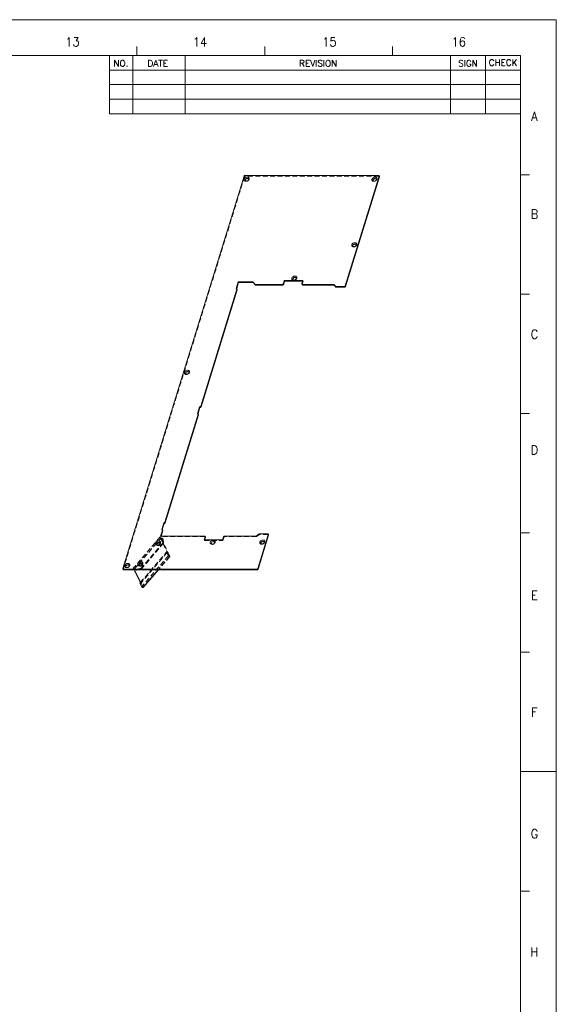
# Model space of a CAD drawing. Header units: millimetres. Extents: x 4497 to 11741, y 5958 to 12619.
# Tile 424 of 424: x 11166 to 11718, y 9305 to 10319. Entities that reach past the tile are written whole.
import ezdxf
from ezdxf.enums import TextEntityAlignment as Align

# ---------------------------------------------------------------- set-up
doc = ezdxf.new("R2010")
doc.units = ezdxf.units.MM
doc.header["$LTSCALE"] = 0.8
doc.linetypes.add('HIDDEN', pattern=[9.525, 6.35, -3.175])
doc.layers.get('0').update_dxf_attribs({"linetype": 'CONTINUOUS', "lineweight": 0})
doc.layers.add('3', color=5, linetype='HIDDEN', lineweight=0)
doc.styles.add('S', font='SIMPLEX')
doc.styles.get("Standard").update_dxf_attribs({"font": 'romans.shx', "width": 0.8, "oblique": 5, "bigfont": 'whgtxt.shx'})

msp = doc.modelspace()

# ---------------------------------------------------------------- linework, layer by layer
for p, q in [((9530.295, 10318.607), (11718.436, 10318.607)), ((11718.436, 10318.607), (11718.436, 8770.898)), ((11286.881, 10281.801), (11286.881, 10291.002)), ((11418.464, 10281.801), (11418.464, 10291.002)), ((11550.046, 10281.801), (11550.046, 10291.002)), ((9576.303, 10281.801), (11681.629, 10281.801)), ((11258.629, 10221.801), (11258.629, 10281.801)), ((11282.629, 10221.801), (11282.629, 10281.801)), ((11336.629, 10221.801), (11336.629, 10281.801)), ((11609.629, 10281.801), (11609.629, 10221.801)), ((11645.629, 10281.801), (11645.629, 10221.801)), ((11681.629, 8807.705), (11681.629, 10281.801)), ((11258.629, 10266.801), (11681.629, 10266.801)), ((11258.629, 10251.801), (11681.629, 10251.801)), ((11258.629, 10236.801), (11681.629, 10236.801)), ((11258.629, 10221.801), (11681.629, 10221.801)), ((11681.629, 10158.96), (11690.831, 10158.96)), ((11681.629, 10036.118), (11690.831, 10036.118)), ((11681.629, 9913.277), (11690.831, 9913.277)), ((11681.629, 9790.435), (11690.831, 9790.435)), ((11681.629, 9667.594), (11690.831, 9667.594)), ((11681.629, 9544.753), (11718.436, 9544.753)), ((11681.629, 9421.911), (11690.831, 9421.911))]:
    msp.add_line(p, q)
at = {"linetype": 'Continuous'}
for p, q in [((11397.308, 10157.577), (11272.522, 9753.772)), ((11535.525, 10158.361), (11398.471, 10158.361)), ((11501.346, 10044.778), (11536.204, 10157.577)), ((11501.651, 10044.157), (11536.509, 10156.956)), ((11536.204, 10157.577), (11536.509, 10156.956)), ((11536.359, 10157.654), (11536.485, 10157.396)), ((11391.252, 10048.773), (11389.17, 10042.037)), ((11391.557, 10048.152), (11389.624, 10041.896)), ((11390.131, 10041.072), (11389.826, 10041.694)), ((11391.252, 10048.773), (11391.557, 10048.152)), ((11406.288, 10048.773), (11391.252, 10048.773)), ((11406.593, 10048.152), (11391.557, 10048.152)), ((11406.288, 10048.773), (11406.593, 10048.152)), ((11408.528, 10046.188), (11406.288, 10048.773)), ((11408.833, 10045.567), (11406.593, 10048.152)), ((11408.833, 10045.567), (11408.528, 10046.188)), ((11436.506, 10046.188), (11408.528, 10046.188)), ((11436.811, 10045.567), (11408.833, 10045.567)), ((11436.811, 10045.567), (11436.506, 10046.188)), ((11438.638, 10050.105), (11437.669, 10046.972)), ((11437.974, 10046.35), (11437.669, 10046.972)), ((11438.943, 10049.483), (11437.974, 10046.35)), ((11438.638, 10050.105), (11438.943, 10049.483)), ((11457.611, 10050.105), (11438.638, 10050.105)), ((11457.419, 10049.483), (11438.943, 10049.483)), ((11456.643, 10046.972), (11457.611, 10050.105)), ((11456.667, 10046.531), (11456.972, 10045.909)), ((11489.582, 10046.188), (11457.322, 10046.188)), ((11457.322, 10046.188), (11457.627, 10045.567)), ((11489.887, 10045.567), (11457.627, 10045.567)), ((11489.582, 10046.188), (11491.483, 10043.995)), ((11489.887, 10045.567), (11489.582, 10046.188)), ((11489.887, 10045.567), (11491.788, 10043.373)), ((11491.483, 10043.995), (11500.183, 10043.995)), ((11491.483, 10043.995), (11491.788, 10043.373)), ((11491.788, 10043.373), (11500.488, 10043.373)), ((11500.183, 10043.995), (11500.488, 10043.373)), ((11501.346, 10044.778), (11501.651, 10044.157)), ((11389.849, 10041.253), (11352.644, 9920.856)), ((11390.154, 10040.632), (11352.949, 9920.234)), ((11390.154, 10040.632), (11389.849, 10041.253)), ((11351.48, 9920.073), (11349.399, 9913.336)), ((11351.48, 9920.073), (11351.786, 9919.451)), ((11352.644, 9920.856), (11352.949, 9920.234)), ((11350.078, 9912.553), (11315.777, 9801.555)), ((11350.383, 9911.931), (11316.082, 9800.934)), ((11351.786, 9919.451), (11349.853, 9913.196)), ((11350.359, 9912.372), (11350.054, 9912.993)), ((11350.383, 9911.931), (11350.078, 9912.553)), ((11314.614, 9800.772), (11312.532, 9794.035)), ((11314.919, 9800.15), (11312.986, 9793.895)), ((11314.614, 9800.772), (11314.919, 9800.15)), ((11315.777, 9801.555), (11316.082, 9800.934)), ((11313.211, 9793.252), (11311.347, 9787.22)), ((11313.516, 9792.63), (11311.844, 9787.22)), ((11313.493, 9793.071), (11313.188, 9793.693)), ((11313.516, 9792.63), (11313.211, 9793.252)), ((11412.811, 9789.414), (11409.555, 9787.22)), ((11411.418, 9753.772), (11422.19, 9788.63)), ((11421.511, 9789.414), (11412.811, 9789.414)), ((11422.19, 9788.63), (11422.495, 9788.009)), ((11422.346, 9788.707), (11422.472, 9788.449)), ((11356.479, 9787.22), (11311.347, 9787.22)), ((11357.158, 9786.437), (11356.19, 9783.304)), ((11356.19, 9783.304), (11375.164, 9783.304)), ((11357.463, 9785.815), (11356.687, 9783.304)), ((11357.158, 9786.437), (11357.463, 9785.815)), ((11357.314, 9786.513), (11357.44, 9786.256)), ((11375.164, 9783.304), (11376.132, 9786.437)), ((11409.555, 9787.22), (11377.295, 9787.22)), ((11411.723, 9753.151), (11422.495, 9788.009)), ((11272.546, 9753.332), (11272.851, 9752.71)), ((11273.201, 9752.989), (11273.506, 9752.367)), ((11273.201, 9752.989), (11410.255, 9752.989)), ((11273.506, 9752.367), (11410.56, 9752.367)), ((11284.073, 9752.367), (11290.87, 9738.516)), ((11284.643, 9752.367), (11293.433, 9734.455)), ((11286.479, 9752.11), (11285.91, 9752.367)), ((11286.479, 9752.11), (11286.353, 9752.367)), ((11287.39, 9752.367), (11286.479, 9752.11)), ((11308.79, 9752.367), (11293.433, 9734.455)), ((11309.091, 9752.367), (11293.46, 9734.135)), ((11410.255, 9752.989), (11410.56, 9752.367)), ((11411.418, 9753.772), (11411.723, 9753.151)), ((11290.138, 9738.847), (11290.5, 9739.27)), ((11290.87, 9738.516), (11290.138, 9738.847)), ((11291.968, 9735.117), (11290.138, 9738.847))]:
    msp.add_line(p, q, dxfattribs=at)
for centre, radius, start, end in [((11535.704, 10157.783), 0.531, 26.227869, 40.930762), ((11389.349, 10041.459), 0.531, 26.227869, 40.930762), ((11349.578, 9912.758), 0.531, 26.227869, 40.930762), ((11312.711, 9793.458), 0.531, 26.227869, 40.930762), ((11421.69, 9788.836), 0.531, 26.227869, 40.930762), ((11308.263, 9778.995), 0.931, 206.202576, 220.898107), ((11308.296, 9779.024), 0.976, 220.934157, 227.858421), ((11309.734, 9779.714), 0.931, 26.202576, 40.898107), ((11308.395, 9781.05), 3.047, 319.05167, 321.465417), ((11308.557, 9780.924), 2.842, 321.420293, 328.439361), ((11356.658, 9786.643), 0.531, 26.227869, 40.930762), ((11307.845, 9779.851), 2.005, 246.177905, 248.480061), ((11291.475, 9758.416), 0.931, 26.202576, 40.898107), ((11290.136, 9759.752), 3.047, 319.05167, 321.465417), ((11290.298, 9759.626), 2.842, 321.420293, 328.439361), ((11289.585, 9758.553), 2.005, 246.177905, 248.480061), ((11290.003, 9757.696), 0.931, 206.202576, 220.898107), ((11290.037, 9757.726), 0.976, 220.934157, 227.858421)]:
    msp.add_arc(centre, radius, start, end, dxfattribs=at)
for points, knots in [([(11399.174, 10152.29), (11398.863, 10152.29), (11398.269, 10152.38), (11397.532, 10152.857), (11397.167, 10153.626), (11397.259, 10154.502), (11397.735, 10155.329), (11398.75, 10156.24), (11399.81, 10156.598), (11400.505, 10156.598)], [0, 0, 0, 0, 0.12584951, 0.23681414, 0.34122428, 0.45271464, 0.57921988, 0.71896473, 1, 1, 1, 1]), ([(11398.471, 10158.361), (11398.218, 10158.361), (11397.728, 10158.2), (11397.377, 10157.803), (11397.308, 10157.577)], [0, 0, 0, 0, 0.51698181, 1, 1, 1, 1]), ([(11398.493, 10153.298), (11398.454, 10153.516), (11398.543, 10154.021), (11399.026, 10154.636), (11399.732, 10155.073), (11400.293, 10155.193), (11400.568, 10155.193)], [0, 0, 0, 0, 0.21353829, 0.46291727, 0.73471764, 1, 1, 1, 1]), ([(11399.721, 10152.452), (11399.436, 10152.452), (11398.999, 10152.55), (11398.61, 10152.935), (11398.515, 10153.176), (11398.493, 10153.298)], [0, 0, 0, 0, 0.53274228, 0.7690345, 1, 1, 1, 1]), ([(11400.505, 10156.598), (11400.78, 10156.598), (11401.305, 10156.527), (11401.983, 10156.164), (11402.41, 10155.569), (11402.504, 10154.835), (11402.273, 10154.08), (11401.592, 10153.132), (11400.779, 10152.64), (11400.193, 10152.454)], [0, 0, 0, 0, 0.12873638, 0.24394856, 0.3505715, 0.45906825, 0.578555, 0.71179846, 1, 1, 1, 1]), ([(11400.568, 10155.193), (11400.894, 10155.193), (11401.407, 10155.06), (11401.78, 10154.538), (11401.84, 10154.071), (11401.693, 10153.591), (11401.26, 10152.988), (11400.743, 10152.674), (11400.37, 10152.556)], [0, 0, 0, 0, 0.24094582, 0.34799394, 0.45692175, 0.57688164, 0.71065251, 1, 1, 1, 1]), ([(11530.72, 10152.29), (11530.409, 10152.29), (11529.815, 10152.38), (11529.078, 10152.857), (11528.712, 10153.626), (11528.805, 10154.502), (11529.281, 10155.329), (11530.296, 10156.24), (11531.356, 10156.598), (11532.051, 10156.598)], [0, 0, 0, 0, 0.12584951, 0.23681414, 0.34122428, 0.45271464, 0.57921988, 0.71896473, 1, 1, 1, 1]), ([(11530.039, 10153.298), (11530, 10153.516), (11530.089, 10154.021), (11530.572, 10154.636), (11531.278, 10155.073), (11531.839, 10155.193), (11532.114, 10155.193)], [0, 0, 0, 0, 0.21353829, 0.46291727, 0.73471764, 1, 1, 1, 1]), ([(11531.267, 10152.452), (11530.981, 10152.452), (11530.545, 10152.55), (11530.155, 10152.935), (11530.061, 10153.176), (11530.039, 10153.298)], [0, 0, 0, 0, 0.53274228, 0.7690345, 1, 1, 1, 1]), ([(11532.051, 10156.598), (11532.326, 10156.598), (11532.851, 10156.527), (11533.528, 10156.164), (11533.956, 10155.569), (11534.05, 10154.835), (11533.819, 10154.08), (11533.138, 10153.132), (11532.325, 10152.64), (11531.739, 10152.454)], [0, 0, 0, 0, 0.12873638, 0.24394856, 0.3505715, 0.45906825, 0.578555, 0.71179846, 1, 1, 1, 1]), ([(11532.114, 10155.193), (11532.44, 10155.193), (11532.953, 10155.06), (11533.326, 10154.538), (11533.386, 10154.071), (11533.239, 10153.591), (11532.806, 10152.988), (11532.289, 10152.674), (11531.916, 10152.556)], [0, 0, 0, 0, 0.24094582, 0.34799394, 0.45692175, 0.57688164, 0.71065251, 1, 1, 1, 1]), ([(11536.105, 10158.131), (11536.073, 10158.168), (11535.912, 10158.31), (11535.688, 10158.361), (11535.525, 10158.361)], [0, 0, 0, 0, 0.23043626, 1, 1, 1, 1]), ([(11400.193, 10152.454), (11400.109, 10152.427), (11399.776, 10152.335), (11399.43, 10152.29), (11399.174, 10152.29)], [0, 0, 0, 0, 0.25716365, 1, 1, 1, 1]), ([(11400.37, 10152.556), (11400.316, 10152.539), (11400.104, 10152.48), (11399.884, 10152.452), (11399.721, 10152.452)], [0, 0, 0, 0, 0.25716453, 1, 1, 1, 1]), ([(11531.739, 10152.454), (11531.655, 10152.427), (11531.322, 10152.335), (11530.976, 10152.29), (11530.72, 10152.29)], [0, 0, 0, 0, 0.25716365, 1, 1, 1, 1]), ([(11531.916, 10152.556), (11531.862, 10152.539), (11531.65, 10152.48), (11531.43, 10152.452), (11531.267, 10152.452)], [0, 0, 0, 0, 0.25716453, 1, 1, 1, 1]), ([(11509.873, 10084.83), (11509.562, 10084.83), (11508.968, 10084.92), (11508.232, 10085.397), (11507.866, 10086.166), (11507.958, 10087.041), (11508.434, 10087.869), (11509.45, 10088.78), (11510.51, 10089.138), (11511.204, 10089.138)], [0, 0, 0, 0, 0.12584951, 0.23681414, 0.34122428, 0.45271464, 0.57921988, 0.71896473, 1, 1, 1, 1]), ([(11509.192, 10085.838), (11509.153, 10086.056), (11509.242, 10086.561), (11509.725, 10087.176), (11510.431, 10087.613), (11510.992, 10087.733), (11511.267, 10087.733)], [0, 0, 0, 0, 0.21353829, 0.46291727, 0.73471764, 1, 1, 1, 1]), ([(11510.42, 10084.992), (11510.135, 10084.992), (11509.698, 10085.09), (11509.309, 10085.475), (11509.214, 10085.716), (11509.192, 10085.838)], [0, 0, 0, 0, 0.53274228, 0.7690345, 1, 1, 1, 1]), ([(11510.893, 10084.994), (11510.808, 10084.967), (11510.476, 10084.875), (11510.129, 10084.83), (11509.873, 10084.83)], [0, 0, 0, 0, 0.25716365, 1, 1, 1, 1]), ([(11511.069, 10085.096), (11511.015, 10085.079), (11510.804, 10085.02), (11510.583, 10084.992), (11510.42, 10084.992)], [0, 0, 0, 0, 0.25716453, 1, 1, 1, 1]), ([(11511.204, 10089.138), (11511.479, 10089.138), (11512.004, 10089.066), (11512.682, 10088.704), (11513.109, 10088.109), (11513.203, 10087.375), (11512.972, 10086.62), (11512.291, 10085.672), (11511.479, 10085.179), (11510.893, 10084.994)], [0, 0, 0, 0, 0.12873638, 0.24394856, 0.3505715, 0.45906825, 0.578555, 0.71179846, 1, 1, 1, 1]), ([(11511.267, 10087.733), (11511.593, 10087.733), (11512.106, 10087.6), (11512.479, 10087.078), (11512.539, 10086.611), (11512.393, 10086.131), (11511.959, 10085.528), (11511.442, 10085.214), (11511.069, 10085.096)], [0, 0, 0, 0, 0.24094582, 0.34799394, 0.45692175, 0.57688164, 0.71065251, 1, 1, 1, 1]), ([(11446.828, 10050.903), (11446.595, 10051.094), (11446.223, 10051.65), (11446.272, 10052.308), (11446.366, 10052.612)], [0, 0, 0, 0, 0.48673187, 1, 1, 1, 1]), ([(11446.366, 10052.612), (11446.558, 10053.232), (11447.293, 10054.058), (11448.515, 10054.643), (11449.53, 10054.819), (11450.469, 10054.675), (11451.206, 10054.198), (11451.572, 10053.431), (11451.513, 10052.875), (11451.432, 10052.612)], [0, 0, 0, 0, 0.26275131, 0.40755704, 0.54697714, 0.67291247, 0.78395287, 0.88843435, 1, 1, 1, 1]), ([(11447.592, 10051.99), (11447.746, 10052.487), (11448.58, 10053.29), (11449.73, 10053.447), (11450.212, 10053.256)], [0, 0, 0, 0, 0.50091056, 1, 1, 1, 1]), ([(11450.212, 10053.256), (11450.448, 10053.163), (11450.891, 10052.803), (11450.891, 10052.233), (11450.816, 10051.99)], [0, 0, 0, 0, 0.49895591, 1, 1, 1, 1]), ([(11450.985, 10051.787), (11450.932, 10051.721), (11450.705, 10051.46), (11450.437, 10051.235), (11450.219, 10051.088)], [0, 0, 0, 0, 0.24352754, 1, 1, 1, 1]), ([(11451.432, 10052.612), (11451.41, 10052.54), (11451.301, 10052.246), (11451.133, 10051.974), (11450.985, 10051.787)], [0, 0, 0, 0, 0.2380761, 1, 1, 1, 1]), ([(11389.504, 10041.977), (11389.479, 10041.987), (11389.371, 10042.023), (11389.257, 10042.037), (11389.17, 10042.037)], [0, 0, 0, 0, 0.23942929, 1, 1, 1, 1]), ([(11437.533, 10045.796), (11437.479, 10045.76), (11437.259, 10045.633), (11437.001, 10045.567), (11436.811, 10045.567)], [0, 0, 0, 0, 0.25605466, 1, 1, 1, 1]), ([(11436.877, 10046.248), (11436.939, 10046.268), (11437.176, 10046.362), (11437.388, 10046.523), (11437.507, 10046.672)], [0, 0, 0, 0, 0.2557377, 1, 1, 1, 1]), ([(11437.507, 10046.672), (11437.525, 10046.695), (11437.592, 10046.787), (11437.644, 10046.891), (11437.669, 10046.972)], [0, 0, 0, 0, 0.26230335, 1, 1, 1, 1]), ([(11437.974, 10046.35), (11437.958, 10046.297), (11437.863, 10046.077), (11437.686, 10045.899), (11437.533, 10045.796)], [0, 0, 0, 0, 0.231543, 1, 1, 1, 1]), ([(11450.219, 10051.088), (11449.947, 10050.905), (11449.357, 10050.614), (11448.193, 10050.363), (11447.249, 10050.559), (11446.828, 10050.903)], [0, 0, 0, 0, 0.27560812, 0.54324563, 1, 1, 1, 1]), ([(11456.643, 10046.972), (11456.631, 10046.934), (11456.598, 10046.788), (11456.618, 10046.629), (11456.667, 10046.531)], [0, 0, 0, 0, 0.26614349, 1, 1, 1, 1]), ([(11456.667, 10046.531), (11456.683, 10046.497), (11456.768, 10046.362), (11456.913, 10046.272), (11457.027, 10046.234)], [0, 0, 0, 0, 0.24016458, 1, 1, 1, 1]), ([(11457.627, 10045.567), (11457.49, 10045.567), (11457.226, 10045.613), (11457.024, 10045.803), (11456.972, 10045.909)], [0, 0, 0, 0, 0.53648675, 1, 1, 1, 1]), ([(11501.21, 10043.603), (11501.156, 10043.566), (11500.935, 10043.44), (11500.677, 10043.373), (11500.488, 10043.373)], [0, 0, 0, 0, 0.25605466, 1, 1, 1, 1]), ([(11500.554, 10044.055), (11500.616, 10044.074), (11500.853, 10044.169), (11501.065, 10044.33), (11501.183, 10044.479)], [0, 0, 0, 0, 0.2557377, 1, 1, 1, 1]), ([(11501.183, 10044.479), (11501.202, 10044.502), (11501.269, 10044.594), (11501.321, 10044.698), (11501.346, 10044.778)], [0, 0, 0, 0, 0.26230335, 1, 1, 1, 1]), ([(11501.651, 10044.157), (11501.635, 10044.104), (11501.539, 10043.884), (11501.362, 10043.705), (11501.21, 10043.603)], [0, 0, 0, 0, 0.231543, 1, 1, 1, 1]), ([(11337.749, 9953.521), (11337.438, 9953.521), (11336.845, 9953.611), (11336.108, 9954.088), (11335.742, 9954.857), (11335.834, 9955.732), (11336.311, 9956.56), (11337.326, 9957.471), (11338.386, 9957.829), (11339.081, 9957.829)], [0, 0, 0, 0, 0.12584951, 0.23681414, 0.34122428, 0.45271464, 0.57921988, 0.71896473, 1, 1, 1, 1]), ([(11337.069, 9954.529), (11337.03, 9954.747), (11337.119, 9955.251), (11337.601, 9955.867), (11338.308, 9956.304), (11338.868, 9956.424), (11339.144, 9956.424)], [0, 0, 0, 0, 0.21353829, 0.46291727, 0.73471764, 1, 1, 1, 1]), ([(11338.296, 9953.682), (11338.011, 9953.682), (11337.575, 9953.78), (11337.185, 9954.166), (11337.091, 9954.407), (11337.069, 9954.529)], [0, 0, 0, 0, 0.53274228, 0.7690345, 1, 1, 1, 1]), ([(11338.769, 9953.685), (11338.684, 9953.658), (11338.352, 9953.566), (11338.006, 9953.521), (11337.749, 9953.521)], [0, 0, 0, 0, 0.25716365, 1, 1, 1, 1]), ([(11338.946, 9953.787), (11338.892, 9953.77), (11338.68, 9953.711), (11338.46, 9953.682), (11338.296, 9953.682)], [0, 0, 0, 0, 0.25716453, 1, 1, 1, 1]), ([(11339.081, 9957.829), (11339.355, 9957.829), (11339.881, 9957.757), (11340.558, 9957.395), (11340.986, 9956.799), (11341.08, 9956.065), (11340.849, 9955.311), (11340.168, 9954.363), (11339.355, 9953.87), (11338.769, 9953.685)], [0, 0, 0, 0, 0.12873638, 0.24394856, 0.3505715, 0.45906825, 0.578555, 0.71179846, 1, 1, 1, 1]), ([(11339.144, 9956.424), (11339.47, 9956.424), (11339.982, 9956.291), (11340.356, 9955.769), (11340.416, 9955.302), (11340.269, 9954.822), (11339.836, 9954.219), (11339.318, 9953.905), (11338.946, 9953.787)], [0, 0, 0, 0, 0.24094582, 0.34799394, 0.45692175, 0.57688164, 0.71065251, 1, 1, 1, 1]), ([(11351.851, 9920.132), (11351.914, 9920.152), (11352.15, 9920.247), (11352.363, 9920.408), (11352.481, 9920.556)], [0, 0, 0, 0, 0.2557377, 1, 1, 1, 1]), ([(11352.481, 9920.556), (11352.499, 9920.58), (11352.567, 9920.672), (11352.619, 9920.776), (11352.644, 9920.856)], [0, 0, 0, 0, 0.26230335, 1, 1, 1, 1]), ([(11352.949, 9920.234), (11352.932, 9920.182), (11352.837, 9919.961), (11352.66, 9919.783), (11352.508, 9919.68)], [0, 0, 0, 0, 0.231543, 1, 1, 1, 1]), ([(11349.733, 9913.276), (11349.707, 9913.286), (11349.6, 9913.322), (11349.485, 9913.336), (11349.399, 9913.336)], [0, 0, 0, 0, 0.23942929, 1, 1, 1, 1]), ([(11352.508, 9919.68), (11352.454, 9919.644), (11352.233, 9919.517), (11351.975, 9919.451), (11351.786, 9919.451)], [0, 0, 0, 0, 0.25605466, 1, 1, 1, 1]), ([(11315.641, 9800.38), (11315.587, 9800.343), (11315.366, 9800.217), (11315.108, 9800.15), (11314.919, 9800.15)], [0, 0, 0, 0, 0.25605466, 1, 1, 1, 1]), ([(11314.985, 9800.832), (11315.047, 9800.851), (11315.284, 9800.946), (11315.496, 9801.107), (11315.614, 9801.256)], [0, 0, 0, 0, 0.2557377, 1, 1, 1, 1]), ([(11315.614, 9801.256), (11315.633, 9801.279), (11315.7, 9801.371), (11315.752, 9801.475), (11315.777, 9801.555)], [0, 0, 0, 0, 0.26230335, 1, 1, 1, 1]), ([(11316.082, 9800.934), (11316.066, 9800.881), (11315.97, 9800.661), (11315.793, 9800.482), (11315.641, 9800.38)], [0, 0, 0, 0, 0.231543, 1, 1, 1, 1]), ([(11312.866, 9793.976), (11312.841, 9793.986), (11312.733, 9794.022), (11312.618, 9794.035), (11312.532, 9794.035)], [0, 0, 0, 0, 0.23942929, 1, 1, 1, 1]), ([(11422.092, 9789.184), (11422.06, 9789.221), (11421.899, 9789.363), (11421.674, 9789.414), (11421.511, 9789.414)], [0, 0, 0, 0, 0.23043626, 1, 1, 1, 1]), ([(11307.035, 9778.017), (11306.818, 9778.112), (11306.423, 9778.379), (11306.074, 9779.007), (11306.053, 9779.743), (11306.338, 9780.481), (11306.877, 9781.15), (11307.841, 9781.86), (11308.759, 9782.13), (11309.359, 9782.13)], [0, 0, 0, 0, 0.11055154, 0.2149106, 0.32340107, 0.44369409, 0.57710881, 0.71948926, 1, 1, 1, 1]), ([(11307.427, 9778.583), (11307.344, 9778.754), (11307.288, 9779.182), (11307.556, 9779.797), (11308.072, 9780.313), (11308.528, 9780.543), (11308.773, 9780.621)], [0, 0, 0, 0, 0.20905036, 0.44682224, 0.71653449, 1, 1, 1, 1]), ([(11307.691, 9778.733), (11307.681, 9778.697), (11307.644, 9778.56), (11307.632, 9778.415), (11307.639, 9778.31)], [0, 0, 0, 0, 0.25966608, 1, 1, 1, 1]), ([(11308.575, 9777.984), (11308.484, 9777.984), (11308.153, 9778.007), (11307.821, 9778.139), (11307.641, 9778.301)], [0, 0, 0, 0, 0.27274924, 1, 1, 1, 1]), ([(11307.976, 9779.257), (11307.944, 9779.216), (11307.826, 9779.055), (11307.735, 9778.874), (11307.691, 9778.733)], [0, 0, 0, 0, 0.26182526, 1, 1, 1, 1]), ([(11308.463, 9779.702), (11308.416, 9779.671), (11308.238, 9779.541), (11308.078, 9779.385), (11307.976, 9779.257)], [0, 0, 0, 0, 0.25634599, 1, 1, 1, 1]), ([(11309.727, 9780.104), (11309.619, 9780.104), (11309.174, 9780.065), (11308.743, 9779.891), (11308.463, 9779.702)], [0, 0, 0, 0, 0.24165533, 1, 1, 1, 1]), ([(11308.773, 9780.621), (11308.827, 9780.638), (11309.038, 9780.697), (11309.259, 9780.725), (11309.422, 9780.725)], [0, 0, 0, 0, 0.25716337, 1, 1, 1, 1]), ([(11310.697, 9779.053), (11310.591, 9778.931), (11310.121, 9778.467), (11309.522, 9778.136), (11309.047, 9777.986)], [0, 0, 0, 0, 0.24395466, 1, 1, 1, 1]), ([(11309.359, 9782.13), (11309.67, 9782.13), (11310.263, 9782.04), (11311, 9781.563), (11311.366, 9780.795), (11311.308, 9780.239), (11311.226, 9779.976)], [0, 0, 0, 0, 0.27798945, 0.52310075, 0.75373214, 1, 1, 1, 1]), ([(11309.422, 9780.725), (11309.48, 9780.725), (11309.7, 9780.715), (11309.92, 9780.662), (11310.067, 9780.595)], [0, 0, 0, 0, 0.26266876, 1, 1, 1, 1]), ([(11310.312, 9779.999), (11310.267, 9780.017), (11310.079, 9780.079), (11309.878, 9780.104), (11309.727, 9780.104)], [0, 0, 0, 0, 0.23942963, 1, 1, 1, 1]), ([(11310.067, 9780.595), (11310.104, 9780.578), (11310.24, 9780.508), (11310.363, 9780.41), (11310.438, 9780.324)], [0, 0, 0, 0, 0.26012044, 1, 1, 1, 1]), ([(11310.66, 9779.786), (11310.585, 9779.854), (11310.469, 9779.931), (11310.345, 9779.986), (11310.312, 9779.999)], [0, 0, 0, 0, 0.74054031, 1, 1, 1, 1]), ([(11310.61, 9779.354), (11310.596, 9779.309), (11310.527, 9779.121), (11310.42, 9778.949), (11310.325, 9778.83)], [0, 0, 0, 0, 0.23896946, 1, 1, 1, 1]), ([(11310.662, 9779.777), (11310.665, 9779.743), (11310.668, 9779.6), (11310.642, 9779.458), (11310.61, 9779.354)], [0, 0, 0, 0, 0.24203139, 1, 1, 1, 1]), ([(11311.226, 9779.976), (11311.212, 9779.93), (11311.147, 9779.743), (11311.057, 9779.564), (11310.979, 9779.436)], [0, 0, 0, 0, 0.24251652, 1, 1, 1, 1]), ([(11357.059, 9786.991), (11357.027, 9787.028), (11356.867, 9787.17), (11356.642, 9787.22), (11356.479, 9787.22)], [0, 0, 0, 0, 0.23043626, 1, 1, 1, 1]), ([(11362.831, 9779.089), (11362.598, 9779.28), (11362.226, 9779.835), (11362.275, 9780.494), (11362.369, 9780.797)], [0, 0, 0, 0, 0.48673187, 1, 1, 1, 1]), ([(11362.369, 9780.797), (11362.561, 9781.417), (11363.296, 9782.243), (11364.518, 9782.829), (11365.533, 9783.005), (11366.472, 9782.861), (11367.209, 9782.384), (11367.575, 9781.616), (11367.516, 9781.06), (11367.435, 9780.797)], [0, 0, 0, 0, 0.26275131, 0.40755704, 0.54697714, 0.67291247, 0.78395287, 0.88843435, 1, 1, 1, 1]), ([(11366.222, 9779.274), (11365.95, 9779.091), (11365.36, 9778.799), (11364.196, 9778.549), (11363.252, 9778.745), (11362.831, 9779.089)], [0, 0, 0, 0, 0.27560812, 0.54324563, 1, 1, 1, 1]), ([(11363.595, 9780.176), (11363.749, 9780.673), (11364.583, 9781.476), (11365.733, 9781.633), (11366.215, 9781.442)], [0, 0, 0, 0, 0.50091056, 1, 1, 1, 1]), ([(11366.215, 9781.442), (11366.451, 9781.349), (11366.894, 9780.989), (11366.894, 9780.418), (11366.819, 9780.176)], [0, 0, 0, 0, 0.49895591, 1, 1, 1, 1]), ([(11366.988, 9779.973), (11366.935, 9779.907), (11366.708, 9779.645), (11366.44, 9779.42), (11366.222, 9779.274)], [0, 0, 0, 0, 0.24352754, 1, 1, 1, 1]), ([(11367.435, 9780.797), (11367.413, 9780.726), (11367.304, 9780.431), (11367.136, 9780.16), (11366.988, 9779.973)], [0, 0, 0, 0, 0.2380761, 1, 1, 1, 1]), ([(11377.295, 9787.22), (11377.042, 9787.22), (11376.552, 9787.06), (11376.202, 9786.663), (11376.132, 9786.437)], [0, 0, 0, 0, 0.51698181, 1, 1, 1, 1]), ([(11415.315, 9778.839), (11415.003, 9778.839), (11414.41, 9778.929), (11413.673, 9779.406), (11413.307, 9780.175), (11413.4, 9781.051), (11413.876, 9781.878), (11414.891, 9782.789), (11415.951, 9783.147), (11416.646, 9783.147)], [0, 0, 0, 0, 0.12584951, 0.23681414, 0.34122428, 0.45271464, 0.57921988, 0.71896473, 1, 1, 1, 1]), ([(11414.634, 9779.847), (11414.595, 9780.065), (11414.684, 9780.57), (11415.166, 9781.185), (11415.873, 9781.622), (11416.434, 9781.742), (11416.709, 9781.742)], [0, 0, 0, 0, 0.21353829, 0.46291727, 0.73471764, 1, 1, 1, 1]), ([(11415.862, 9779.001), (11415.576, 9779.001), (11415.14, 9779.099), (11414.75, 9779.484), (11414.656, 9779.725), (11414.634, 9779.847)], [0, 0, 0, 0, 0.53274228, 0.7690345, 1, 1, 1, 1]), ([(11416.334, 9779.003), (11416.25, 9778.976), (11415.917, 9778.884), (11415.571, 9778.839), (11415.315, 9778.839)], [0, 0, 0, 0, 0.25716365, 1, 1, 1, 1]), ([(11416.511, 9779.105), (11416.457, 9779.088), (11416.245, 9779.029), (11416.025, 9779.001), (11415.862, 9779.001)], [0, 0, 0, 0, 0.25716453, 1, 1, 1, 1]), ([(11416.646, 9783.147), (11416.921, 9783.147), (11417.446, 9783.075), (11418.123, 9782.713), (11418.551, 9782.118), (11418.645, 9781.384), (11418.414, 9780.629), (11417.733, 9779.681), (11416.92, 9779.188), (11416.334, 9779.003)], [0, 0, 0, 0, 0.12873638, 0.24394856, 0.3505715, 0.45906825, 0.578555, 0.71179846, 1, 1, 1, 1]), ([(11416.709, 9781.742), (11417.035, 9781.742), (11417.548, 9781.609), (11417.921, 9781.087), (11417.981, 9780.62), (11417.834, 9780.14), (11417.401, 9779.537), (11416.884, 9779.223), (11416.511, 9779.105)], [0, 0, 0, 0, 0.24094582, 0.34799394, 0.45692175, 0.57688164, 0.71065251, 1, 1, 1, 1]), ([(11308.028, 9777.822), (11307.946, 9777.822), (11307.635, 9777.835), (11307.324, 9777.901), (11307.109, 9777.986)], [0, 0, 0, 0, 0.26095011, 1, 1, 1, 1]), ([(11309.047, 9777.986), (11308.963, 9777.959), (11308.63, 9777.867), (11308.284, 9777.822), (11308.028, 9777.822)], [0, 0, 0, 0, 0.25716356, 1, 1, 1, 1]), ([(11309.223, 9778.088), (11309.17, 9778.071), (11308.958, 9778.012), (11308.738, 9777.984), (11308.575, 9777.984)], [0, 0, 0, 0, 0.25716337, 1, 1, 1, 1]), ([(11276.325, 9754.751), (11276.014, 9754.751), (11275.421, 9754.842), (11274.684, 9755.319), (11274.318, 9756.088), (11274.41, 9756.963), (11274.886, 9757.791), (11275.902, 9758.702), (11276.962, 9759.06), (11277.656, 9759.06)], [0, 0, 0, 0, 0.12584951, 0.23681414, 0.34122428, 0.45271464, 0.57921988, 0.71896473, 1, 1, 1, 1]), ([(11277.656, 9759.06), (11277.931, 9759.06), (11278.457, 9758.988), (11279.134, 9758.626), (11279.561, 9758.03), (11279.655, 9757.296), (11279.425, 9756.542), (11278.744, 9755.594), (11277.931, 9755.101), (11277.345, 9754.915)], [0, 0, 0, 0, 0.12873638, 0.24394856, 0.3505715, 0.45906825, 0.578555, 0.71179846, 1, 1, 1, 1]), ([(11288.775, 9756.719), (11288.559, 9756.814), (11288.164, 9757.081), (11287.814, 9757.708), (11287.794, 9758.445), (11288.078, 9759.183), (11288.618, 9759.852), (11289.581, 9760.562), (11290.499, 9760.832), (11291.1, 9760.832)], [0, 0, 0, 0, 0.11055154, 0.2149106, 0.32340107, 0.44369409, 0.57710881, 0.71948926, 1, 1, 1, 1]), ([(11289.168, 9757.285), (11289.085, 9757.455), (11289.029, 9757.884), (11289.297, 9758.499), (11289.813, 9759.015), (11290.269, 9759.245), (11290.514, 9759.323)], [0, 0, 0, 0, 0.20905036, 0.44682224, 0.71653449, 1, 1, 1, 1]), ([(11289.717, 9757.959), (11289.684, 9757.918), (11289.567, 9757.757), (11289.476, 9757.575), (11289.432, 9757.435)], [0, 0, 0, 0, 0.26182526, 1, 1, 1, 1]), ([(11290.204, 9758.404), (11290.157, 9758.372), (11289.979, 9758.243), (11289.819, 9758.087), (11289.717, 9757.959)], [0, 0, 0, 0, 0.25634599, 1, 1, 1, 1]), ([(11291.468, 9758.806), (11291.36, 9758.806), (11290.915, 9758.767), (11290.484, 9758.593), (11290.204, 9758.404)], [0, 0, 0, 0, 0.24165533, 1, 1, 1, 1]), ([(11290.514, 9759.323), (11290.568, 9759.34), (11290.779, 9759.399), (11291, 9759.427), (11291.163, 9759.427)], [0, 0, 0, 0, 0.25716337, 1, 1, 1, 1]), ([(11291.1, 9760.832), (11291.411, 9760.832), (11292.004, 9760.742), (11292.741, 9760.265), (11293.107, 9759.497), (11293.048, 9758.941), (11292.967, 9758.678)], [0, 0, 0, 0, 0.27798945, 0.52310075, 0.75373214, 1, 1, 1, 1]), ([(11291.163, 9759.427), (11291.221, 9759.427), (11291.441, 9759.417), (11291.66, 9759.364), (11291.808, 9759.297)], [0, 0, 0, 0, 0.26266876, 1, 1, 1, 1]), ([(11292.052, 9758.701), (11292.008, 9758.719), (11291.819, 9758.781), (11291.619, 9758.806), (11291.468, 9758.806)], [0, 0, 0, 0, 0.23942963, 1, 1, 1, 1]), ([(11291.808, 9759.297), (11291.844, 9759.28), (11291.981, 9759.21), (11292.104, 9759.112), (11292.178, 9759.026)], [0, 0, 0, 0, 0.26012044, 1, 1, 1, 1]), ([(11292.401, 9758.488), (11292.326, 9758.556), (11292.21, 9758.633), (11292.085, 9758.688), (11292.052, 9758.701)], [0, 0, 0, 0, 0.74054031, 1, 1, 1, 1]), ([(11292.351, 9758.056), (11292.337, 9758.011), (11292.268, 9757.823), (11292.161, 9757.651), (11292.066, 9757.532)], [0, 0, 0, 0, 0.23896946, 1, 1, 1, 1]), ([(11292.403, 9758.479), (11292.405, 9758.445), (11292.408, 9758.302), (11292.383, 9758.159), (11292.351, 9758.056)], [0, 0, 0, 0, 0.24203139, 1, 1, 1, 1]), ([(11292.967, 9758.678), (11292.953, 9758.632), (11292.888, 9758.445), (11292.798, 9758.266), (11292.719, 9758.138)], [0, 0, 0, 0, 0.24251652, 1, 1, 1, 1]), ([(11272.522, 9753.772), (11272.511, 9753.734), (11272.478, 9753.589), (11272.498, 9753.43), (11272.546, 9753.332)], [0, 0, 0, 0, 0.26614349, 1, 1, 1, 1]), ([(11272.546, 9753.332), (11272.563, 9753.298), (11272.648, 9753.163), (11272.792, 9753.073), (11272.906, 9753.035)], [0, 0, 0, 0, 0.24016458, 1, 1, 1, 1]), ([(11273.506, 9752.367), (11273.369, 9752.367), (11273.105, 9752.414), (11272.903, 9752.603), (11272.851, 9752.71)], [0, 0, 0, 0, 0.53648675, 1, 1, 1, 1]), ([(11275.645, 9755.759), (11275.606, 9755.978), (11275.694, 9756.482), (11276.177, 9757.098), (11276.884, 9757.535), (11277.444, 9757.655), (11277.719, 9757.655)], [0, 0, 0, 0, 0.21353829, 0.46291727, 0.73471764, 1, 1, 1, 1]), ([(11276.872, 9754.913), (11276.587, 9754.913), (11276.151, 9755.011), (11275.761, 9755.397), (11275.666, 9755.638), (11275.645, 9755.759)], [0, 0, 0, 0, 0.53274228, 0.7690345, 1, 1, 1, 1]), ([(11277.345, 9754.915), (11277.26, 9754.889), (11276.928, 9754.796), (11276.581, 9754.751), (11276.325, 9754.751)], [0, 0, 0, 0, 0.25716365, 1, 1, 1, 1]), ([(11277.521, 9755.018), (11277.467, 9755), (11277.256, 9754.942), (11277.035, 9754.913), (11276.872, 9754.913)], [0, 0, 0, 0, 0.25716453, 1, 1, 1, 1]), ([(11277.719, 9757.655), (11278.045, 9757.655), (11278.558, 9757.522), (11278.931, 9757), (11278.991, 9756.533), (11278.845, 9756.053), (11278.411, 9755.45), (11277.894, 9755.136), (11277.521, 9755.018)], [0, 0, 0, 0, 0.24094582, 0.34799394, 0.45692175, 0.57688164, 0.71065251, 1, 1, 1, 1]), ([(11289.768, 9756.524), (11289.687, 9756.524), (11289.375, 9756.537), (11289.064, 9756.603), (11288.85, 9756.688)], [0, 0, 0, 0, 0.26095011, 1, 1, 1, 1]), ([(11289.432, 9757.435), (11289.421, 9757.399), (11289.385, 9757.262), (11289.373, 9757.117), (11289.38, 9757.012)], [0, 0, 0, 0, 0.25966608, 1, 1, 1, 1]), ([(11290.315, 9756.685), (11290.225, 9756.685), (11289.894, 9756.709), (11289.561, 9756.84), (11289.382, 9757.003)], [0, 0, 0, 0, 0.27274924, 1, 1, 1, 1]), ([(11290.788, 9756.688), (11290.703, 9756.661), (11290.371, 9756.569), (11290.025, 9756.524), (11289.768, 9756.524)], [0, 0, 0, 0, 0.25716356, 1, 1, 1, 1]), ([(11290.964, 9756.79), (11290.91, 9756.773), (11290.699, 9756.714), (11290.478, 9756.685), (11290.315, 9756.685)], [0, 0, 0, 0, 0.25716337, 1, 1, 1, 1]), ([(11292.437, 9757.755), (11292.332, 9757.633), (11291.862, 9757.169), (11291.263, 9756.838), (11290.788, 9756.688)], [0, 0, 0, 0, 0.24395466, 1, 1, 1, 1]), ([(11411.283, 9752.597), (11411.228, 9752.56), (11411.008, 9752.434), (11410.75, 9752.367), (11410.56, 9752.367)], [0, 0, 0, 0, 0.25605466, 1, 1, 1, 1]), ([(11410.626, 9753.049), (11410.688, 9753.068), (11410.925, 9753.163), (11411.138, 9753.324), (11411.256, 9753.473)], [0, 0, 0, 0, 0.2557377, 1, 1, 1, 1]), ([(11411.256, 9753.473), (11411.274, 9753.496), (11411.342, 9753.588), (11411.394, 9753.692), (11411.418, 9753.772)], [0, 0, 0, 0, 0.26230335, 1, 1, 1, 1]), ([(11411.723, 9753.151), (11411.707, 9753.098), (11411.612, 9752.878), (11411.435, 9752.699), (11411.283, 9752.597)], [0, 0, 0, 0, 0.231543, 1, 1, 1, 1]), ([(11293.161, 9734.106), (11293.046, 9734.139), (11292.807, 9734.258), (11292.475, 9734.499), (11292.18, 9734.789), (11292.022, 9735.008), (11291.968, 9735.117)], [0, 0, 0, 0, 0.22447193, 0.49671713, 0.77073384, 1, 1, 1, 1]), ([(11293.46, 9734.135), (11293.447, 9734.12), (11293.358, 9734.059), (11293.241, 9734.083), (11293.161, 9734.106)], [0, 0, 0, 0, 0.19147624, 1, 1, 1, 1]), ([(11293.433, 9734.455), (11293.449, 9734.422), (11293.491, 9734.326), (11293.507, 9734.191), (11293.46, 9734.135)], [0, 0, 0, 0, 0.33299296, 1, 1, 1, 1])]:
    msp.add_open_spline(points, degree=3, knots=knots, dxfattribs=at)
for points in [[(11536.226, 10157.877), (11536.218, 10157.926), (11536.202, 10157.974), (11536.18, 10158.018)], [(11536.204, 10157.577), (11536.233, 10157.673), (11536.244, 10157.778), (11536.226, 10157.877)], [(11536.485, 10157.396), (11536.507, 10157.352), (11536.523, 10157.304), (11536.531, 10157.256)], [(11536.531, 10157.256), (11536.549, 10157.157), (11536.538, 10157.051), (11536.509, 10156.956)], [(11389.637, 10041.907), (11389.596, 10041.935), (11389.551, 10041.959), (11389.504, 10041.977)], [(11389.751, 10041.807), (11389.718, 10041.845), (11389.679, 10041.879), (11389.637, 10041.907)], [(11389.872, 10041.553), (11389.863, 10041.602), (11389.848, 10041.65), (11389.826, 10041.694)], [(11436.506, 10046.188), (11436.631, 10046.188), (11436.758, 10046.21), (11436.877, 10046.248)], [(11457.027, 10046.234), (11457.121, 10046.202), (11457.222, 10046.188), (11457.322, 10046.188)], [(11500.183, 10043.995), (11500.308, 10043.995), (11500.434, 10044.017), (11500.554, 10044.055)], [(11389.849, 10041.253), (11389.879, 10041.349), (11389.889, 10041.454), (11389.872, 10041.553)], [(11390.131, 10041.072), (11390.153, 10041.028), (11390.168, 10040.98), (11390.177, 10040.931)], [(11390.177, 10040.931), (11390.194, 10040.833), (11390.184, 10040.727), (11390.154, 10040.632)], [(11351.48, 9920.073), (11351.606, 9920.073), (11351.732, 9920.094), (11351.851, 9920.132)], [(11349.866, 9913.207), (11349.824, 9913.235), (11349.779, 9913.258), (11349.733, 9913.276)], [(11349.979, 9913.107), (11349.946, 9913.145), (11349.907, 9913.178), (11349.866, 9913.207)], [(11350.1, 9912.852), (11350.092, 9912.901), (11350.076, 9912.949), (11350.054, 9912.993)], [(11350.078, 9912.553), (11350.107, 9912.648), (11350.118, 9912.754), (11350.1, 9912.852)], [(11350.359, 9912.372), (11350.381, 9912.327), (11350.397, 9912.279), (11350.405, 9912.231)], [(11350.405, 9912.231), (11350.423, 9912.132), (11350.412, 9912.027), (11350.383, 9911.931)], [(11314.614, 9800.772), (11314.739, 9800.772), (11314.865, 9800.794), (11314.985, 9800.832)], [(11312.999, 9793.906), (11312.958, 9793.934), (11312.913, 9793.957), (11312.866, 9793.976)], [(11313.112, 9793.806), (11313.079, 9793.844), (11313.041, 9793.878), (11312.999, 9793.906)], [(11313.234, 9793.552), (11313.225, 9793.6), (11313.209, 9793.648), (11313.188, 9793.693)], [(11313.211, 9793.252), (11313.241, 9793.348), (11313.251, 9793.453), (11313.234, 9793.552)], [(11313.493, 9793.071), (11313.514, 9793.027), (11313.53, 9792.979), (11313.539, 9792.93)], [(11313.539, 9792.93), (11313.556, 9792.832), (11313.546, 9792.726), (11313.516, 9792.63)], [(11422.213, 9788.93), (11422.204, 9788.979), (11422.189, 9789.027), (11422.167, 9789.071)], [(11422.19, 9788.63), (11422.22, 9788.726), (11422.23, 9788.831), (11422.213, 9788.93)], [(11422.472, 9788.449), (11422.494, 9788.405), (11422.509, 9788.357), (11422.518, 9788.309)], [(11422.518, 9788.309), (11422.535, 9788.21), (11422.525, 9788.105), (11422.495, 9788.009)], [(11310.569, 9780.125), (11310.622, 9780.017), (11310.654, 9779.897), (11310.662, 9779.777)], [(11357.181, 9786.737), (11357.172, 9786.785), (11357.156, 9786.833), (11357.135, 9786.878)], [(11357.158, 9786.437), (11357.188, 9786.533), (11357.198, 9786.638), (11357.181, 9786.737)], [(11357.44, 9786.256), (11357.461, 9786.212), (11357.477, 9786.164), (11357.486, 9786.115)], [(11357.486, 9786.115), (11357.503, 9786.017), (11357.493, 9785.911), (11357.463, 9785.815)], [(11292.31, 9758.827), (11292.363, 9758.719), (11292.394, 9758.599), (11292.403, 9758.479)], [(11272.906, 9753.035), (11273, 9753.003), (11273.102, 9752.989), (11273.201, 9752.989)], [(11410.255, 9752.989), (11410.381, 9752.989), (11410.507, 9753.011), (11410.626, 9753.049)]]:
    msp.add_open_spline(points, degree=3, dxfattribs=at)
at = {"layer": '3'}
for p, q in [((11397.613, 10156.956), (11272.827, 9753.151)), ((11397.308, 10157.577), (11397.613, 10156.956)), ((11398.471, 10158.361), (11398.776, 10157.739)), ((11535.83, 10157.739), (11398.776, 10157.739)), ((11535.525, 10158.361), (11535.83, 10157.739)), ((11536.18, 10158.018), (11536.359, 10157.654)), ((11389.475, 10041.415), (11389.17, 10042.037)), ((11389.624, 10041.896), (11389.475, 10041.415)), ((11456.643, 10046.972), (11456.948, 10046.35)), ((11456.948, 10046.35), (11457.917, 10049.483)), ((11457.917, 10049.483), (11457.419, 10049.483)), ((11457.611, 10050.105), (11457.917, 10049.483)), ((11349.704, 9912.714), (11349.399, 9913.336)), ((11349.853, 9913.196), (11349.704, 9912.714)), ((11312.837, 9793.414), (11312.532, 9794.035)), ((11312.986, 9793.895), (11312.837, 9793.414)), ((11413.116, 9788.792), (11409.86, 9786.599)), ((11412.811, 9789.414), (11413.116, 9788.792)), ((11421.816, 9788.792), (11413.116, 9788.792)), ((11421.511, 9789.414), (11421.816, 9788.792)), ((11422.167, 9789.071), (11422.346, 9788.707)), ((11310.633, 9786.003), (11283.244, 9754.056)), ((11284.282, 9753.103), (11311.671, 9785.05)), ((11314.058, 9780.515), (11291.539, 9754.247)), ((11314.363, 9779.893), (11291.844, 9753.626)), ((11307.732, 9777.962), (11307.427, 9778.583)), ((11310.874, 9779.504), (11310.569, 9780.125)), ((11313.563, 9784.679), (11310.633, 9786.003)), ((11310.633, 9786.003), (11318.259, 9770.463)), ((11311.347, 9787.22), (11311.652, 9786.599)), ((11311.844, 9787.22), (11311.652, 9786.599)), ((11356.784, 9786.599), (11311.652, 9786.599)), ((11311.671, 9785.05), (11313.868, 9784.057)), ((11311.671, 9785.05), (11320.822, 9766.402)), ((11313.868, 9784.057), (11313.563, 9784.679)), ((11314.058, 9780.515), (11313.563, 9784.679)), ((11313.868, 9784.057), (11314.363, 9779.893)), ((11314.363, 9779.893), (11314.058, 9780.515)), ((11356.19, 9783.304), (11356.495, 9782.682)), ((11356.479, 9787.22), (11356.784, 9786.599)), ((11356.687, 9783.304), (11356.495, 9782.682)), ((11356.495, 9782.682), (11375.469, 9782.682)), ((11357.135, 9786.878), (11357.314, 9786.513)), ((11375.164, 9783.304), (11375.469, 9782.682)), ((11375.469, 9782.682), (11376.437, 9785.815)), ((11376.437, 9785.815), (11376.132, 9786.437)), ((11377.6, 9786.599), (11377.295, 9787.22)), ((11409.86, 9786.599), (11377.6, 9786.599)), ((11409.86, 9786.599), (11409.555, 9787.22)), ((11290.5, 9739.27), (11317.527, 9770.794)), ((11318.259, 9770.463), (11290.87, 9738.516)), ((11318.259, 9770.463), (11317.527, 9770.794)), ((11317.527, 9770.794), (11319.357, 9767.064)), ((11319.357, 9767.064), (11291.968, 9735.117)), ((11292.615, 9758.206), (11292.31, 9758.827)), ((11320.822, 9766.402), (11308.79, 9752.367)), ((11320.849, 9766.082), (11309.091, 9752.367)), ((11272.522, 9753.772), (11272.827, 9753.151)), ((11283.244, 9754.056), (11286.174, 9752.732)), ((11283.244, 9754.056), (11284.073, 9752.367)), ((11285.91, 9752.367), (11284.282, 9753.103)), ((11284.282, 9753.103), (11284.643, 9752.367)), ((11286.174, 9752.732), (11291.539, 9754.247)), ((11286.353, 9752.367), (11286.174, 9752.732)), ((11291.844, 9753.626), (11287.39, 9752.367)), ((11289.473, 9756.664), (11289.168, 9757.285)), ((11291.844, 9753.626), (11291.539, 9754.247))]:
    msp.add_line(p, q, dxfattribs=at)
for centre in [(11308.617, 9778.379), (11290.357, 9757.081)]:
    msp.add_arc(centre, 0.98, 184.059129, 190.06901, dxfattribs=at)
for points, knots in [([(11397.613, 10156.956), (11397.682, 10157.181), (11398.033, 10157.578), (11398.523, 10157.739), (11398.776, 10157.739)], [0, 0, 0, 0, 0.48301819, 1, 1, 1, 1]), ([(11535.83, 10157.739), (11535.967, 10157.739), (11536.231, 10157.693), (11536.433, 10157.503), (11536.485, 10157.396)], [0, 0, 0, 0, 0.53648675, 1, 1, 1, 1]), ([(11450.816, 10051.99), (11450.694, 10051.595), (11450.226, 10051.07), (11449.449, 10050.697), (11448.803, 10050.585), (11448.205, 10050.677), (11447.736, 10050.98), (11447.503, 10051.469), (11447.541, 10051.822), (11447.592, 10051.99)], [0, 0, 0, 0, 0.26275127, 0.40755704, 0.54697733, 0.67291266, 0.78395274, 0.88843389, 1, 1, 1, 1]), ([(11456.972, 10045.909), (11456.956, 10045.942), (11456.904, 10046.082), (11456.915, 10046.242), (11456.948, 10046.35)], [0, 0, 0, 0, 0.24116628, 1, 1, 1, 1]), ([(11389.475, 10041.415), (11389.613, 10041.415), (11389.877, 10041.369), (11390.078, 10041.179), (11390.131, 10041.072)], [0, 0, 0, 0, 0.53648675, 1, 1, 1, 1]), ([(11349.704, 9912.714), (11349.841, 9912.714), (11350.105, 9912.668), (11350.307, 9912.478), (11350.359, 9912.372)], [0, 0, 0, 0, 0.53648675, 1, 1, 1, 1]), ([(11312.837, 9793.414), (11312.975, 9793.414), (11313.238, 9793.367), (11313.44, 9793.178), (11313.493, 9793.071)], [0, 0, 0, 0, 0.53648675, 1, 1, 1, 1]), ([(11421.816, 9788.792), (11421.954, 9788.792), (11422.218, 9788.746), (11422.42, 9788.556), (11422.472, 9788.449)], [0, 0, 0, 0, 0.53648675, 1, 1, 1, 1]), ([(11308.88, 9777.362), (11309.184, 9777.362), (11309.802, 9777.508), (11310.547, 9778.023), (11311.004, 9778.739), (11310.977, 9779.295), (11310.874, 9779.504)], [0, 0, 0, 0, 0.27177869, 0.54732617, 0.79241553, 1, 1, 1, 1]), ([(11310.325, 9778.83), (11310.258, 9778.745), (11309.951, 9778.42), (11309.546, 9778.19), (11309.223, 9778.088)], [0, 0, 0, 0, 0.2426741, 1, 1, 1, 1]), ([(11356.784, 9786.599), (11356.922, 9786.599), (11357.185, 9786.552), (11357.387, 9786.363), (11357.44, 9786.256)], [0, 0, 0, 0, 0.53648675, 1, 1, 1, 1]), ([(11366.819, 9780.176), (11366.697, 9779.781), (11366.229, 9779.255), (11365.452, 9778.883), (11364.806, 9778.77), (11364.208, 9778.862), (11363.739, 9779.166), (11363.506, 9779.654), (11363.544, 9780.008), (11363.595, 9780.176)], [0, 0, 0, 0, 0.26275127, 0.40755704, 0.54697733, 0.67291266, 0.78395274, 0.88843389, 1, 1, 1, 1]), ([(11376.437, 9785.815), (11376.507, 9786.041), (11376.857, 9786.438), (11377.348, 9786.599), (11377.6, 9786.599)], [0, 0, 0, 0, 0.48301819, 1, 1, 1, 1]), ([(11307.733, 9777.962), (11307.824, 9777.775), (11308.177, 9777.443), (11308.639, 9777.362), (11308.88, 9777.362)], [0, 0, 0, 0, 0.46354495, 1, 1, 1, 1]), ([(11290.62, 9756.064), (11290.925, 9756.064), (11291.542, 9756.21), (11292.287, 9756.725), (11292.745, 9757.441), (11292.717, 9757.997), (11292.615, 9758.206)], [0, 0, 0, 0, 0.27177869, 0.54732617, 0.79241553, 1, 1, 1, 1]), ([(11319.357, 9767.064), (11319.433, 9766.909), (11319.675, 9766.613), (11320.029, 9766.312), (11320.353, 9766.126), (11320.578, 9766.032), (11320.789, 9766.013), (11320.849, 9766.082)], [0, 0, 0, 0, 0.27431056, 0.59250597, 0.73665318, 0.85574092, 1, 1, 1, 1]), ([(11320.849, 9766.082), (11320.862, 9766.098), (11320.911, 9766.203), (11320.862, 9766.321), (11320.822, 9766.402)], [0, 0, 0, 0, 0.18824871, 1, 1, 1, 1]), ([(11272.851, 9752.71), (11272.835, 9752.742), (11272.783, 9752.883), (11272.794, 9753.043), (11272.827, 9753.151)], [0, 0, 0, 0, 0.24116628, 1, 1, 1, 1]), ([(11289.473, 9756.664), (11289.565, 9756.477), (11289.918, 9756.145), (11290.38, 9756.064), (11290.62, 9756.064)], [0, 0, 0, 0, 0.46354495, 1, 1, 1, 1]), ([(11292.066, 9757.532), (11291.999, 9757.447), (11291.691, 9757.122), (11291.286, 9756.892), (11290.964, 9756.79)], [0, 0, 0, 0, 0.2426741, 1, 1, 1, 1])]:
    msp.add_open_spline(points, degree=3, knots=knots, dxfattribs=at)
for points in [[(11307.652, 9778.208), (11307.667, 9778.123), (11307.694, 9778.039), (11307.733, 9777.962)], [(11310.874, 9779.504), (11310.822, 9779.61), (11310.748, 9779.707), (11310.66, 9779.786)], [(11292.615, 9758.206), (11292.563, 9758.312), (11292.488, 9758.409), (11292.401, 9758.488)], [(11289.393, 9756.91), (11289.408, 9756.825), (11289.435, 9756.741), (11289.473, 9756.664)]]:
    msp.add_open_spline(points, degree=3, dxfattribs=at)

# ---------------------------------------------------------------- texts
at = {"width": 0.933333}
for s, height, p in [('13', 9.2016, (11220.752, 10295.783)), ('14', 9.2016, (11351.863, 10295.783)), ('15', 9.2016, (11484.991, 10295.783)), ('16', 9.2016, (11618.119, 10295.783)), ('A', 9.202, (11695.902, 10219.134)), ('B', 9.202, (11695.902, 10118.586)), ('C', 9.202, (11695.902, 9994.871)), ('D', 9.202, (11695.902, 9875.863)), ('E', 9.202, (11695.902, 9726.291)), ('F', 9.202, (11695.902, 9605.938)), ('G', 9.202, (11695.902, 9480.878)), ('H', 9.202, (11695.902, 9359.18))]:
    msp.add_text(s, height=height, dxfattribs=at).set_placement(p, align=Align.MIDDLE_CENTER)
at = {"style": 'S'}
for s, p in [('NO.', (11270.536, 10273.679)), ('DATE', (11308.411, 10273.679)), ('REVISION', (11473.485, 10273.679)), ('SIGN', (11627.587, 10273.679)), ('CHECK', (11663.704, 10274.417))]:
    msp.add_text(s, height=6.6, dxfattribs=at).set_placement(p, align=Align.MIDDLE)

doc.saveas('drawing.dxf')
